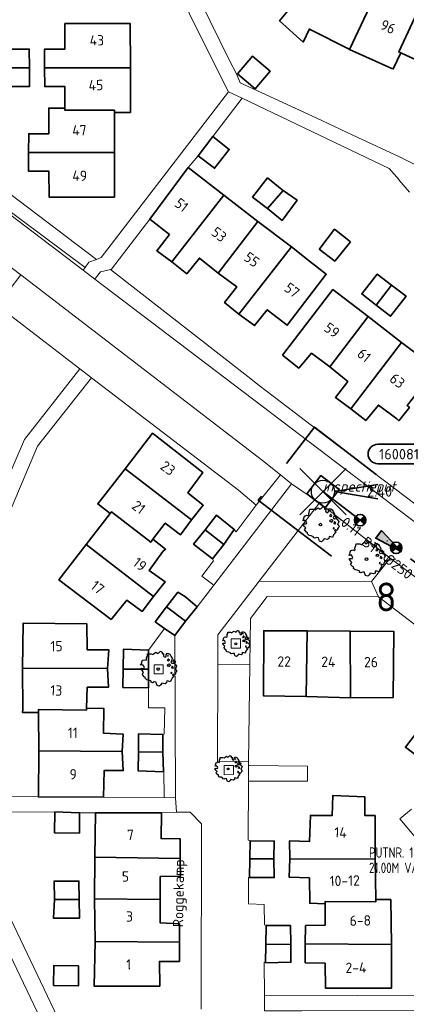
# Model space of a CAD drawing. Header units: metres. Extents: x 152391 to 157968, y 462336 to 467280.
# Tile 370 of 656: x 153944 to 153994, y 466126 to 466255. Entities that reach past the tile are written whole.
import ezdxf
from ezdxf.enums import TextEntityAlignment as Align

# ---------------------------------------------------------------- set-up
doc = ezdxf.new("R2010")
doc.units = ezdxf.units.M
doc.header["$LTSCALE"] = 0.75
doc.header["$PDMODE"] = 3
doc.header["$PDSIZE"] = 3
doc.linetypes.add('RI-VWA_BETON', pattern=[19, 9, -5, 0, -5])
doc.layers.get('0').update_dxf_attribs({"lineweight": 25})
doc.layers.get('defpoints').update_dxf_attribs({"lineweight": 25})
for name, color, linetype, lineweight in [('B-GV-GR-BOOM-S', 252, 'Continuous', 25), ('B-WE-GR-BEPLANTING_CULTUUR_HEESTERS-GV', 251, 'Continuous', 18), ('B-WE-GR-GROENVOORZIENING-GV', 251, 'Continuous', 18), ('B-WE-OG-BEBOUWING-GV', 6, 'Continuous', 35), ('B-WE-OG-BEBOUWING-T18', 1, 'Continuous', 18), ('B-WE-OG-TOPOGRAFIE-T18', 1, 'Continuous', 18), ('B-WE-VH-VERHARDING_BETONSTRAATSTEEN-GV', 251, 'Continuous', 18), ('B-WE-VH-VERHARDING_TEGEL-GV', 251, 'Continuous', 18), ('N-OI-RI-BIJZONDERDERHEDEN-T18', 134, 'Continuous', 18), ('N-OI-RI-T50', 130, 'Continuous', 50), ('N-OI-RI-VWA_PUTNUMMER-S @ 0.75', 36, 'Continuous', 35), ('N-OI-RI-VWA_RIOOLPUT_INSPECTIEPUT-S', 36, 'Continuous', 35), ('N-OI-RI-VWA_STROOMRICHTING-S @ 0.75', 36, 'Continuous', 35), ('N-OI-RI-VWA_TRANSPORTLEIDING_BETON_250-G', 36, 'RI-VWA_BETON', 35), ('N-RO-KG-GRENS_WERK-G', 7, 'XX-WERKGRENS', 35)]:
    doc.layers.add(name, color=color, linetype=linetype, lineweight=lineweight)
doc.layers.add('inspectieput', color=7, linetype='Continuous', plot=False)
doc.layers.add('N-OI-RI-VRIJVERVAL_HULPSTUK-S', color=210, linetype='Continuous', lineweight=35, plot=False)
doc.styles.add('NLCS-ISO', font='isocpeur.ttf')
doc.styles.add('NLCS-ISO-M750-T18', font='NLCS-ISO.ttf', dxfattribs={"height": 1.35})
doc.styles.add('NLCS-ISO-M750-T18_CURSIEF', font='NLCS-ISO.ttf', dxfattribs={"oblique": 15, "height": 1.35})
doc.styles.add('NLCS-ISO-M750-T50', font='NLCS-ISO.ttf', dxfattribs={"height": 3.75})
doc.linetypes.add('XX-WERKGRENS', pattern='A,0,[137,NLCS.SHX,S=0.1,R=0,X=-1.1,Y=-1.35],-6', length=6)

# ---------------------------------------------------------------- blocks, each defined once
blk = doc.blocks.new('B-SRI-PUT_VWA-SO')
at = {"flags": 128}
blk.add_lwpolyline([(-2, 2), (2, 2), (2, -2), (-2, -2)], close=True, dxfattribs=at)
at = {"lineweight": -3, "flags": 128}
blk.add_lwpolyline([(2, -2), (2, 2), (-2, 2), (-2, -2)], close=True, dxfattribs=at)
at = {"lineweight": -3}
blk.add_circle((0, 0), 2, dxfattribs=at)
blk = doc.blocks.new('*U363')
for q in [(9.5, 1.25), (9.5, -1.25)]:
    blk.add_line((2, 0), q)
blk.add_lwpolyline([(16.67, 8.22), (9.51, 8.22, 1), (9.51, 4.84), (16.67, 4.84, 1)], format="xyb", close=True)
at = {"ltscale": 0.1, "style": 'NLCS-ISO'}
blk.add_attdef('PUTNR', text='', height=1.8, dxfattribs=at).set_placement((13.19, 6.5), align=Align.MIDDLE_CENTER)
blk.add_attdef('PUTHGT', text='', height=1.8, rotation=360, dxfattribs=at).set_placement((7.65, 0.03), align=Align.MIDDLE_LEFT)
blk = doc.blocks.new('*U227')
at = {"ltscale": 0.1}
blk.add_hatch(color=256, dxfattribs=at).paths.add_polyline_path([(2.5, 0), (-2.5, -0.83), (-2.5, 0.83)])
at = {"ltscale": 0.1, "flags": 128}
blk.add_lwpolyline([(2.5, 0), (-2.5, -0.83), (-2.5, 0.83)], close=True, dxfattribs=at)
at = {"ltscale": 0.1, "style": 'NLCS-ISO'}
for tag, p in [('BOBL', (-5.33, -3.24)), ('MAT', (-1, -3.74))]:
    blk.add_attdef(tag, text='', height=1.8, dxfattribs=at).set_placement(p, align=Align.BOTTOM_RIGHT)
for tag, p in [('DIA', (1, -3.74)), ('BOBR', (6.95, -3.24))]:
    blk.add_attdef(tag, text='', height=1.8, dxfattribs=at).set_placement(p, align=Align.BOTTOM_LEFT)
at = {"layer": 'defpoints', "ltscale": 0.1, "style": 'NLCS-ISO', "flags": 1}
blk.add_attdef('JVA', text='', height=1.8, dxfattribs=at).set_placement((0, -1), align=Align.TOP_CENTER)
blk = doc.blocks.new('SRI-HULP')
h = blk.add_hatch(color=256)
h.dxf.hatch_style = 1
h.paths.add_polyline_path([(-0.71, 0.71, 0.198912), (-1, 0, 0.198912), (-0.71, -0.71), (0, 0)])
h = blk.add_hatch(color=256)
h.dxf.hatch_style = 1
h.paths.add_polyline_path([(1, 0, 0.198912), (0.71, 0.71), (0, 0), (0.71, -0.71, 0.198912)])
for p, q in [((-0.71, 0.71), (0.71, -0.71)), ((-0.71, -0.71), (0.71, 0.71))]:
    blk.add_line(p, q)
blk.add_circle((0, 0), 1)
blk = doc.blocks.new('ACMAP_ANN_TEMPLATE_type knoop')
at = {"layer": 'defpoints', "style": 'NLCS-ISO-M750-T18_CURSIEF', "oblique": 15}
blk.add_attdef('type_knoop', (0, 0), '', height=1.35, dxfattribs=at)
blk = doc.blocks.new('SGR-BOOM_21_30')
at = {"linetype": 'Continuous'}
for p, q in [((-1.11, 1.19), (-1.05, 1.33)), ((-1.05, 1.33), (-1.02, 1.5)), ((-1.02, 1.5), (-0.67, 1.5)), ((-0.67, 1.5), (-0.52, 1.43)), ((-0.52, 1.43), (-0.47, 1.45)), ((-0.47, 1.45), (-0.37, 1.55)), ((-0.37, 1.55), (-0.23, 1.65)), ((-0.23, 1.65), (-0.13, 1.58)), ((-0.13, 1.58), (-0.06, 1.52)), ((-0.06, 1.52), (0.07, 1.58)), ((0.07, 1.58), (0.2, 1.71)), ((0.2, 1.71), (0.26, 1.73)), ((0.26, 1.73), (0.33, 1.7)), ((0.33, 1.7), (0.39, 1.65)), ((0.4, 1.53), (0.38, 1.5)), ((0.38, 1.5), (0.53, 1.52)), ((0.39, 1.65), (0.4, 1.53)), ((0.54, 1.48), (0.51, 1.29)), ((0.51, 1.29), (0.57, 1.24)), ((0.53, 1.52), (0.54, 1.48)), ((0.75, 1.2), (0.8, 1.29)), ((0.79, 1.4), (0.89, 1.56)), ((0.8, 1.29), (0.79, 1.4)), ((0.89, 1.56), (1.02, 1.53)), ((0.97, 1.37), (0.93, 1.33)), ((0.93, 1.33), (0.95, 1.25)), ((0.96, 1.27), (0.97, 1.37)), ((1.02, 1.53), (1.16, 1.45)), ((1.16, 1.45), (1.25, 1.27)), ((-1.7, 0.37), (-1.66, 0.48)), ((-1.49, 0.41), (-1.7, 0.37)), ((-1.68, -0.03), (-1.67, 0.09)), ((-1.67, 0.09), (-1.39, 0.07)), ((-1.66, 0.48), (-1.6, 0.53)), ((-1.63, 0.58), (-1.53, 0.87)), ((-1.6, 0.53), (-1.63, 0.58)), ((-1.53, 0.87), (-1.46, 0.86)), ((-1.42, 0.33), (-1.49, 0.41)), ((-1.46, 0.86), (-1.34, 0.91)), ((-1.33, 0.18), (-1.42, 0.33)), ((-1.39, 0.07), (-1.33, 0.18)), ((-1.34, 0.91), (-1.18, 0.86)), ((-1.18, 0.86), (-1.12, 0.92)), ((-1.13, 1.09), (-1.11, 1.19)), ((-1.12, 0.92), (-1.13, 1.09)), ((0.57, 1.24), (0.69, 1.15)), ((0.69, 1.15), (0.75, 1.2)), ((0.94, 0.91), (0.89, 0.87)), ((0.89, 0.87), (0.93, 0.83)), ((0.93, 0.41), (0.89, 0.33)), ((0.89, 0.33), (1.03, 0.32)), ((0.93, 0.83), (0.98, 0.84)), ((1.05, 0.46), (0.93, 0.41)), ((0.97, 0.97), (0.94, 0.91)), ((0.95, 1.25), (0.96, 1.24)), ((1.03, 0.97), (0.97, 0.97)), ((0.98, 0.84), (1.03, 0.78)), ((1.08, 0.94), (1.03, 0.97)), ((1.03, 0.78), (1.08, 0.84)), ((1.03, 0.32), (1.11, 0.25)), ((1.11, 0.46), (1.05, 0.46)), ((1.12, 0.87), (1.08, 0.94)), ((1.08, 0.84), (1.12, 0.87)), ((1.22, 0.4), (1.11, 0.46)), ((1.11, 0.25), (1.2, 0.37)), ((1.2, 0.37), (1.24, 0.41)), ((1.32, 0.79), (1.23, 0.69)), ((1.23, 0.69), (1.27, 0.63)), ((1.25, 1.27), (1.38, 1.06)), ((1.27, 0.63), (1.38, 0.56)), ((1.34, 0.18), (1.31, 0.1)), ((1.43, 0.05), (1.31, 0.1)), ((1.38, 1.06), (1.32, 0.79)), ((1.36, 0.3), (1.34, 0.23)), ((1.34, 0.23), (1.34, 0.18)), ((1.43, 0.23), (1.36, 0.3)), ((1.38, 0.56), (1.44, 0.6)), ((1.47, 0.2), (1.43, 0.23)), ((1.43, 0.05), (1.51, 0.14)), ((1.47, 0.86), (1.44, 0.81)), ((1.44, 0.81), (1.46, 0.74)), ((1.44, 0.6), (1.57, 0.56)), ((1.46, 0.74), (1.53, 0.69)), ((1.54, 0.86), (1.47, 0.86)), ((1.51, 0.14), (1.47, 0.2)), ((1.53, 0.73), (1.64, 0.68)), ((1.53, 0.69), (1.54, 0.73)), ((1.62, 0.76), (1.54, 0.86)), ((1.57, 0.56), (1.64, 0.51)), ((1.73, 0.71), (1.62, 0.76)), ((1.64, 0.68), (1.73, 0.71)), ((1.64, 0.51), (1.81, 0.32)), ((1.72, 0.1), (1.67, 0.04)), ((1.67, 0.04), (1.76, -0.09)), ((1.81, 0.32), (1.72, 0.1)), ((-1.54, -0.18), (-1.68, -0.03)), ((-1.55, -0.51), (-1.49, -0.42)), ((-1.35, -0.75), (-1.55, -0.51)), ((-1.44, -0.32), (-1.54, -0.18)), ((-1.49, -0.42), (-1.44, -0.32)), ((-1.25, -0.78), (-1.35, -0.75)), ((-1.27, -0.9), (-1.25, -0.78)), ((-1.11, -1.05), (-1.27, -0.9)), ((-0.91, -1.08), (-1.11, -1.05)), ((-0.67, -1.18), (-0.91, -1.08)), ((-0.68, -1.29), (-0.67, -1.18)), ((-0.4, -1.26), (-0.55, -1.33)), ((-0.19, -1.28), (-0.4, -1.26)), ((-0.16, -1.43), (-0.19, -1.28)), ((0.84, -1.16), (0.83, -1.36)), ((1.03, -1.18), (0.84, -1.16)), ((1.18, -1.24), (1.03, -1.18)), ((1.29, -1.01), (1.18, -1.24)), ((1.29, -0.29), (1.24, -0.36)), ((1.24, -0.36), (1.25, -0.42)), ((1.26, -0.42), (1.33, -0.41)), ((1.33, -0.34), (1.29, -0.29)), ((1.36, -0.88), (1.29, -1.01)), ((1.33, -0.41), (1.33, -0.34)), ((1.37, -0.83), (1.36, -0.88)), ((1.48, -0.8), (1.37, -0.83)), ((1.46, -0.47), (1.39, -0.59)), ((1.39, -0.59), (1.43, -0.64)), ((1.43, -0.64), (1.5, -0.7)), ((1.58, -0.59), (1.46, -0.47)), ((1.5, -0.7), (1.48, -0.8)), ((1.66, -0.52), (1.58, -0.59)), ((1.68, -0.42), (1.66, -0.52)), ((1.72, -0.31), (1.68, -0.42)), ((1.84, -0.18), (1.72, -0.31)), ((1.76, -0.09), (1.84, -0.18)), ((-0.55, -1.33), (-0.68, -1.29)), ((-0.13, -1.49), (-0.16, -1.43)), ((-0.1, -1.61), (-0.13, -1.49)), ((0.11, -1.67), (-0.1, -1.61)), ((0.25, -1.52), (0.11, -1.67)), ((0.36, -1.38), (0.25, -1.52)), ((0.68, -1.44), (0.36, -1.38)), ((0.83, -1.36), (0.68, -1.44))]:
    blk.add_line(p, q, dxfattribs=at)
blk.add_circle((0, 0), 0.126, dxfattribs=at)
blk = doc.blocks.new('SGR-BOOM_31_50')
at = {"linetype": 'Continuous'}
for p, q in [((-1.51, 1.45), (-1.48, 1.58)), ((-1.49, 1.23), (-1.51, 1.45)), ((-1.48, 1.58), (-1.4, 1.78)), ((-1.4, 1.78), (-1.36, 2)), ((-1.36, 2), (-0.89, 2)), ((-0.89, 2), (-0.69, 1.91)), ((-0.69, 1.91), (-0.63, 1.93)), ((-0.63, 1.93), (-0.49, 2.06)), ((-0.49, 2.06), (-0.3, 2.2)), ((-0.3, 2.2), (-0.18, 2.11)), ((-0.18, 2.11), (-0.08, 2.02)), ((-0.08, 2.02), (0.09, 2.11)), ((0.09, 2.11), (0.27, 2.28)), ((0.27, 2.28), (0.35, 2.31)), ((0.35, 2.31), (0.44, 2.26)), ((0.44, 2.26), (0.52, 2.2)), ((0.54, 2.04), (0.51, 2)), ((0.51, 2), (0.71, 2.02)), ((0.52, 2.2), (0.54, 2.04)), ((0.72, 1.98), (0.68, 1.71)), ((0.68, 1.71), (0.75, 1.65)), ((0.71, 2.02), (0.72, 1.98)), ((0.75, 1.65), (0.92, 1.54)), ((0.92, 1.54), (1, 1.6)), ((1, 1.6), (1.06, 1.71)), ((1.05, 1.87), (1.19, 2.09)), ((1.06, 1.71), (1.05, 1.87)), ((1.19, 2.09), (1.36, 2.04)), ((1.3, 1.82), (1.23, 1.78)), ((1.23, 1.78), (1.27, 1.67)), ((1.3, 1.3), (1.25, 1.21)), ((1.27, 1.67), (1.28, 1.65)), ((1.28, 1.69), (1.3, 1.82)), ((1.37, 1.3), (1.3, 1.3)), ((1.36, 2.04), (1.54, 1.93)), ((1.44, 1.25), (1.37, 1.3)), ((1.54, 1.93), (1.67, 1.69)), ((1.67, 1.69), (1.84, 1.41)), ((1.84, 1.41), (1.76, 1.06)), ((-2.27, 0.49), (-2.21, 0.64)), ((-1.99, 0.55), (-2.27, 0.49)), ((-2.24, -0.04), (-2.22, 0.11)), ((-2.22, 0.11), (-1.85, 0.09)), ((-2.21, 0.64), (-2.13, 0.71)), ((-2.18, 0.77), (-2.04, 1.17)), ((-2.13, 0.71), (-2.18, 0.77)), ((-2.04, 1.17), (-1.94, 1.14)), ((-1.9, 0.44), (-1.99, 0.55)), ((-1.94, 1.14), (-1.79, 1.21)), ((-1.77, 0.25), (-1.9, 0.44)), ((-1.85, 0.09), (-1.77, 0.25)), ((-1.79, 1.21), (-1.57, 1.14)), ((-1.57, 1.14), (-1.49, 1.23)), ((1.25, 1.21), (1.19, 1.17)), ((1.19, 1.17), (1.23, 1.1)), ((1.23, 0.55), (1.19, 0.44)), ((1.19, 0.44), (1.37, 0.42)), ((1.23, 1.1), (1.31, 1.12)), ((1.4, 0.62), (1.23, 0.55)), ((1.31, 1.12), (1.37, 1.03)), ((1.37, 1.03), (1.44, 1.12)), ((1.37, 0.42), (1.48, 0.33)), ((1.48, 0.62), (1.4, 0.62)), ((1.5, 1.17), (1.44, 1.25)), ((1.44, 1.12), (1.5, 1.17)), ((1.62, 0.53), (1.48, 0.62)), ((1.48, 0.33), (1.61, 0.49)), ((1.61, 0.49), (1.65, 0.55)), ((1.76, 1.06), (1.64, 0.93)), ((1.64, 0.93), (1.7, 0.84)), ((1.7, 0.84), (1.84, 0.75)), ((1.79, 0.25), (1.75, 0.14)), ((1.91, 0.07), (1.75, 0.14)), ((1.81, 0.4), (1.79, 0.31)), ((1.79, 0.31), (1.79, 0.25)), ((1.9, 0.31), (1.81, 0.4)), ((1.84, 0.75), (1.92, 0.79)), ((1.96, 0.27), (1.9, 0.31)), ((1.91, 0.07), (2.01, 0.18)), ((1.96, 1.14), (1.92, 1.08)), ((1.92, 1.08), (1.95, 0.99)), ((1.92, 0.79), (2.09, 0.75)), ((1.95, 0.99), (2.04, 0.93)), ((2.06, 1.14), (1.96, 1.14)), ((2.01, 0.18), (1.96, 0.27)), ((2.04, 0.97), (2.18, 0.9)), ((2.04, 0.93), (2.06, 0.97)), ((2.16, 1.01), (2.06, 1.14)), ((2.09, 0.75), (2.18, 0.68)), ((2.3, 0.95), (2.16, 1.01)), ((2.18, 0.9), (2.3, 0.95)), ((2.18, 0.68), (2.41, 0.42)), ((2.29, 0.14), (2.23, 0.05)), ((2.23, 0.05), (2.35, -0.13)), ((2.41, 0.42), (2.29, 0.14)), ((-2.05, -0.24), (-2.24, -0.04)), ((-2.07, -0.67), (-1.99, -0.56)), ((-1.8, -1), (-2.07, -0.67)), ((-1.91, -0.43), (-2.05, -0.24)), ((-1.99, -0.56), (-1.91, -0.43)), ((-1.67, -1.05), (-1.8, -1)), ((-1.7, -1.2), (-1.67, -1.05)), ((-1.48, -1.4), (-1.7, -1.2)), ((1.72, -0.39), (1.65, -0.48)), ((1.65, -0.48), (1.67, -0.56)), ((1.68, -0.56), (1.78, -0.54)), ((1.78, -0.45), (1.72, -0.39)), ((1.81, -1.18), (1.72, -1.35)), ((1.78, -0.54), (1.78, -0.45)), ((1.82, -1.11), (1.81, -1.18)), ((1.98, -1.07), (1.82, -1.11)), ((1.95, -0.63), (1.85, -0.78)), ((1.85, -0.78), (1.9, -0.85)), ((1.9, -0.85), (1.99, -0.94)), ((2.1, -0.78), (1.95, -0.63)), ((1.99, -0.94), (1.98, -1.07)), ((2.21, -0.7), (2.1, -0.78)), ((2.24, -0.56), (2.21, -0.7)), ((2.29, -0.41), (2.24, -0.56)), ((2.46, -0.24), (2.29, -0.41)), ((2.35, -0.13), (2.46, -0.24)), ((-1.22, -1.44), (-1.48, -1.4)), ((-0.89, -1.57), (-1.22, -1.44)), ((-0.91, -1.72), (-0.89, -1.57)), ((-0.73, -1.77), (-0.91, -1.72)), ((-0.53, -1.68), (-0.73, -1.77)), ((-0.25, -1.7), (-0.53, -1.68)), ((-0.21, -1.9), (-0.25, -1.7)), ((-0.18, -1.99), (-0.21, -1.9)), ((-0.13, -2.14), (-0.18, -1.99)), ((0.15, -2.23), (-0.13, -2.14)), ((0.34, -2.03), (0.15, -2.23)), ((0.47, -1.83), (0.34, -2.03)), ((0.91, -1.92), (0.47, -1.83)), ((1.11, -1.81), (0.91, -1.92)), ((1.13, -1.55), (1.11, -1.81)), ((1.37, -1.57), (1.13, -1.55)), ((1.58, -1.66), (1.37, -1.57)), ((1.72, -1.35), (1.58, -1.66))]:
    blk.add_line(p, q, dxfattribs=at)
blk.add_circle((0, 0), 0.169, dxfattribs=at)

msp = doc.modelspace()

# ---------------------------------------------------------------- linework, layer by layer
at = {"layer": 'B-WE-GR-BEPLANTING_CULTUUR_HEESTERS-GV'}
msp.add_lwpolyline([(153975.15, 466181.53), (153989.72, 466181.49), (153992.17, 466184.53), (153982.98, 466191.74)], close=True, dxfattribs=at)
at = {"layer": 'B-WE-GR-GROENVOORZIENING-GV'}
for points in [[(153938.68, 466234.03), (153938.63, 466232.69), (153952.5, 466222.35), (153953.01, 466223.05), (153954.01, 466223.42), (153939.97, 466234.01)], [(153953.77, 466220.84), (153997.27, 466187.79), (153998.39, 466189.3), (153984.12, 466200.17), (153979.69, 466203.55), (153975.14, 466207.01), (153973.65, 466208.16), (153955.79, 466222.11), (153954.51, 466221.8), (153953.86, 466220.95)], [(153971.5, 466172.83), (153972.7, 466172.83), (153972.69, 466174.03), (153971.49, 466174.03)], [(153961.48, 466169.47), (153962.67, 466169.47), (153962.67, 466170.67), (153961.47, 466170.67)], [(153970.59, 466156.36), (153971.79, 466156.37), (153971.78, 466157.57), (153970.58, 466157.56)]]:
    msp.add_lwpolyline(points, close=True, dxfattribs=at)
at = {"layer": 'B-WE-OG-BEBOUWING-GV'}
for points in [[(153986.86, 466250.73), (153992.5, 466262.71), (153989.71, 466264.02), (153988.72, 466262.02), (153989.02, 466260.97), (153988.43, 466259.82), (153984.77, 466261.45), (153984.32, 466262), (153982.19, 466259.46), (153980.5, 466257.39), (153980.32, 466257.17), (153980.17, 466257.36), (153977.8, 466254.47), (153980.85, 466251.7), (153981.66, 466253.41), (153981.77, 466253.35), (153986.82, 466250.75)], [(153992.5, 466262.71), (153986.86, 466250.73), (153992.37, 466248.24), (153992.57, 466248.19), (153993.56, 466250.29), (153993.28, 466250.42), (153995.99, 466256.19), (153995.64, 466256.35), (153992.54, 466257.78), (153993.13, 466258.99), (153994.08, 466259.49), (153995.07, 466261.49)], [(154001.62, 466261.22), (154000.63, 466259.22), (154001.08, 466258.17), (154000.39, 466256.87), (154000, 466257.06), (153996.68, 466258.65), (153995.64, 466256.35), (153995.99, 466256.19), (153993.28, 466250.42), (153993.56, 466250.29), (153998.71, 466247.91), (154000, 466250.67), (154004.35, 466259.95), (154004.25, 466259.99)], [(153958.39, 466248.32), (153958.38, 466254.11), (153949.89, 466254.11), (153949.89, 466250.79), (153947.25, 466250.79), (153947.25, 466248.32)], [(153945.26, 466248.34), (153945.25, 466250.79), (153942.06, 466250.78), (153942.06, 466248.34)], [(153972.33, 466247.58), (153974.6, 466245.62), (153976.56, 466247.9), (153974.29, 466249.86)], [(153942.06, 466245.9), (153945.26, 466245.9), (153945.26, 466248.34), (153942.06, 466248.34)], [(153947.25, 466248.32), (153947.26, 466245.9), (153949.89, 466245.9), (153949.89, 466243.11), (153949.89, 466242.82), (153956.32, 466242.82), (153956.32, 466242.55), (153958.39, 466242.55), (153958.39, 466248.32)], [(153956.32, 466237.32), (153956.32, 466242.55), (153956.32, 466242.82), (153949.89, 466242.82), (153949.89, 466243.11), (153947.78, 466243.11), (153947.79, 466239.77), (153945.18, 466239.77), (153945.17, 466237.32)], [(153967.21, 466236.87), (153969.35, 466235.27), (153971.24, 466237.72), (153969.1, 466239.42)], [(153956.32, 466231.53), (153956.32, 466237.32), (153945.17, 466237.32), (153945.17, 466234.89), (153947.81, 466234.89), (153947.82, 466231.53)], [(153965.91, 466235.37), (153960.93, 466228.64), (153963.48, 466226.64), (153961.83, 466224.54), (153963.78, 466223.09), (153970.55, 466231.78)], [(153978.24, 466232.39), (153978.12, 466232.47), (153976.23, 466234.02), (153974.29, 466231.53), (153976.23, 466230.03)], [(153978.24, 466232.39), (153976.23, 466230.03), (153978.12, 466228.48), (153980.07, 466231.12)], [(153969.81, 466221.64), (153974.98, 466228.33), (153970.55, 466231.78), (153963.78, 466223.09), (153965.72, 466221.54), (153967.36, 466223.59)], [(153974.98, 466228.33), (153969.81, 466221.64), (153972.25, 466219.84), (153970.65, 466217.8), (153972.5, 466216.3), (153979.32, 466225.03)], [(153986.99, 466225.68), (153984.95, 466227.33), (153983.01, 466224.83), (153982.95, 466224.76), (153984.97, 466223.19), (153985, 466223.23)], [(153972.5, 466216.3), (153974.54, 466214.8), (153976.19, 466216.85), (153978.78, 466214.85), (153983.86, 466221.48), (153981.67, 466223.2), (153979.32, 466225.03)], [(153992.36, 466220.07), (153990.49, 466221.51), (153988.48, 466218.92), (153990.35, 466217.47)], [(153978.18, 466210.96), (153980.28, 466209.26), (153981.92, 466211.2), (153984.31, 466209.45), (153989.29, 466215.97), (153984.72, 466219.48)], [(153990.35, 466217.47), (153992.22, 466216.02), (153994.23, 466218.62), (153992.36, 466220.07)], [(153984.31, 466209.45), (153986.65, 466207.51), (153985.06, 466205.46), (153987.05, 466203.96), (153993.66, 466212.62), (153989.29, 466215.97)], [(153987.05, 466203.96), (153989, 466202.46), (153990.64, 466204.46), (153993.04, 466202.66), (153993.28, 466202.41), (153994.68, 466204.16), (153994.39, 466204.39), (153998.15, 466209.18), (153997.79, 466209.46), (153993.66, 466212.62)], [(153966.32, 466189.53), (153967.87, 466191.43), (153965.88, 466193.03), (153967.83, 466195.67), (153961.25, 466200.78), (153957.7, 466196.14)], [(153955.75, 466190.35), (153955.92, 466190.56), (153961.04, 466186.61), (153961.33, 466186.99), (153962.93, 466189.09), (153964.92, 466187.59), (153966.32, 466189.53), (153957.7, 466196.14), (153954.16, 466191.6)], [(153952.66, 466186.31), (153961.42, 466179.55), (153962.92, 466181.45), (153960.83, 466182.95), (153962.63, 466185.39), (153962.98, 466185.69), (153961.33, 466186.99), (153961.04, 466186.61), (153955.92, 466190.56), (153955.75, 466190.35)], [(153968.12, 466188.23), (153970.56, 466186.33), (153971.9, 466188.28), (153969.61, 466190.13)], [(153970.56, 466186.33), (153968.12, 466188.23), (153966.62, 466186.34), (153969.06, 466184.43)], [(153961.42, 466179.55), (153952.66, 466186.31), (153949.11, 466181.72), (153955.89, 466176.57), (153957.93, 466179.06), (153959.93, 466177.61)], [(153967.06, 466178.2), (153965.61, 466179.46), (153965.56, 466179.5), (153964.57, 466180.1), (153963.07, 466178.2), (153965.56, 466176.35)], [(153964.16, 466174.46), (153965.56, 466176.35), (153963.07, 466178.2), (153961.62, 466176.26), (153962.82, 466175.36)], [(153944.36, 466170.24), (153955.43, 466170.17), (153955.58, 466172.62), (153952.79, 466172.62), (153952.75, 466175.97), (153944.47, 466176.08)], [(153981.36, 466175.08), (153975.73, 466175.09), (153975.72, 466166.6), (153981.26, 466166.54)], [(153986.99, 466166.38), (153986.95, 466175.02), (153981.36, 466175.08), (153981.26, 466166.54)], [(153986.99, 466166.38), (153992.57, 466166.42), (153992.63, 466175.01), (153986.95, 466175.02)], [(153957.45, 466170.09), (153960.77, 466170.09), (153960.77, 466172.56), (153957.48, 466172.67)], [(153944.36, 466170.24), (153944.41, 466164.85), (153944.36, 466164.45), (153946.45, 466164.45), (153946.45, 466164.83), (153952.67, 466164.76), (153952.68, 466165.03), (153952.79, 466167.73), (153955.53, 466167.73), (153955.43, 466170.17)], [(153957.45, 466170.09), (153957.42, 466167.72), (153960.76, 466167.67), (153960.77, 466170.09)], [(153998.74, 466156.42), (154000, 466158.09), (154006.14, 466166.25), (154004.24, 466167.7), (154001.95, 466164.76), (154000, 466166.2), (153999.3, 466166.71), (153994.16, 466159.93)], [(153957.31, 466159.39), (153957.47, 466161.63), (153954.92, 466161.74), (153954.93, 466164.98), (153952.68, 466165.03), (153952.67, 466164.76), (153946.45, 466164.83), (153946.45, 466164.45), (153946.49, 466159.45)], [(153959.43, 466159.35), (153962.6, 466159.28), (153962.6, 466161.57), (153959.46, 466161.68)], [(153946.49, 466159.45), (153946.44, 466153.46), (153954.92, 466153.45), (153954.97, 466156.89), (153957.46, 466156.89), (153957.31, 466159.39)], [(153959.43, 466159.35), (153959.41, 466156.84), (153962.7, 466156.73), (153962.6, 466159.28)], [(153990.21, 466145.35), (153990.21, 466151.04), (153988.87, 466151.05), (153988.87, 466153.49), (153984.73, 466153.65), (153984.63, 466151.05), (153981.79, 466151.06), (153981.68, 466147.66), (153979.09, 466147.77), (153979.14, 466145.42)], [(153951.77, 466151.4), (153948.58, 466151.51), (153948.53, 466148.81), (153951.77, 466148.76)], [(153953.86, 466151.4), (153953.76, 466145.61), (153964.88, 466145.44), (153964.88, 466147.99), (153962.39, 466148.04), (153962.44, 466151.39)], [(153973.95, 466147.77), (153973.93, 466145.4), (153977.04, 466145.42), (153977.1, 466147.72)], [(153953.75, 466140.22), (153962.28, 466140.1), (153962.28, 466143.1), (153964.92, 466143.14), (153964.88, 466145.44), (153953.76, 466145.61)], [(153973.9, 466142.98), (153977.09, 466142.97), (153977.04, 466145.42), (153973.93, 466145.4)], [(153983.72, 466139.57), (153983.72, 466139.86), (153990.3, 466139.82), (153990.3, 466140.11), (153990.21, 466145.35), (153979.14, 466145.42), (153979.04, 466143.02), (153981.68, 466142.92), (153981.72, 466139.62)], [(153951.73, 466140.1), (153951.71, 466142.52), (153948.47, 466142.52), (153948.52, 466140.12)], [(153951.73, 466140.1), (153948.52, 466140.12), (153948.42, 466137.68), (153951.76, 466137.67)], [(153962.28, 466140.1), (153953.75, 466140.22), (153953.8, 466134.67), (153964.77, 466134.56), (153964.77, 466136.95), (153962.28, 466137.06)], [(153981.12, 466134.33), (153992.34, 466134.26), (153992.24, 466140.1), (153990.3, 466140.11), (153990.3, 466139.82), (153983.72, 466139.86), (153983.72, 466139.57), (153983.71, 466136.77), (153981.17, 466136.73)], [(153976.04, 466136.73), (153976.01, 466134.28), (153979.25, 466134.3), (153979.23, 466136.73)], [(153964.77, 466134.56), (153953.8, 466134.67), (153953.69, 466128.83), (153962.22, 466128.82), (153962.17, 466132.06), (153964.76, 466132.06)], [(153979.25, 466134.3), (153976.01, 466134.28), (153975.98, 466131.89), (153979.27, 466131.94)], [(153981.12, 466134.33), (153981.12, 466131.88), (153983.71, 466131.83), (153983.76, 466128.58), (153992.33, 466128.57), (153992.34, 466134.26)], [(153951.65, 466131.48), (153948.46, 466131.53), (153948.41, 466128.94), (153951.65, 466128.88)]]:
    msp.add_lwpolyline(points, close=True, dxfattribs=at)
at = {"layer": 'B-WE-VH-VERHARDING_BETONSTRAATSTEEN-GV'}
for points in [[(153997.27, 466187.79), (153953.77, 466220.84), (153952.24, 466222), (153938.31, 466232.58)], [(153938.69, 466225.53), (153944.17, 466221.42), (153975.55, 466197.26), (153977.9, 466195.36), (153979.34, 466194.21), (153982.98, 466191.74), (153992.17, 466184.53), (154005.19, 466174.72)], [(153975.83, 466125.62), (153975.82, 466127.65), (153975.79, 466131.97), (153975.98, 466131.89), (153976.01, 466134.28), (153976.04, 466136.73), (153975.82, 466136.82), (153975.78, 466139.46), (153973.73, 466139.53), (153973.73, 466142.98), (153973.9, 466142.98), (153973.93, 466145.4), (153973.95, 466147.77), (153973.71, 466147.83), (153973.75, 466155.52), (153973.76, 466157.57), (153973.77, 466158.03), (153969.73, 466158.09), (153969.77, 466170.73), (153969.78, 466174.54), (153975.15, 466181.53), (153982.98, 466191.74), (153979.34, 466194.21), (153969.23, 466181.03), (153967.06, 466178.2), (153965.56, 466176.35), (153964.16, 466174.46), (153964.24, 466153.33), (153964.39, 466151.48), (153966.18, 466151.48), (153967.62, 466149.98), (153967.6, 466125.86)]]:
    msp.add_lwpolyline(points, dxfattribs=at)
for points in [[(153974.73, 466191.43), (153977.9, 466195.36), (153975.55, 466197.26), (153944.17, 466221.42), (153941.08, 466217.43), (153951.84, 466209.18), (153953.35, 466208.02), (153972.46, 466193.37)], [(153977.9, 466195.36), (153974.73, 466191.43), (153972.13, 466187.97), (153971.9, 466188.28), (153970.56, 466186.33), (153969.06, 466184.43), (153969.19, 466184.17), (153967.7, 466182.21), (153969.23, 466181.03), (153979.34, 466194.21)], [(153992.17, 466184.53), (153989.72, 466181.49), (153990.65, 466179.51), (154000, 466172.34), (154002.11, 466170.72), (154004.46, 466173.96), (154005.19, 466174.72)], [(153975.15, 466181.53), (153969.78, 466174.54), (153969.77, 466170.73), (153973.94, 466170.68), (153974.03, 466176.67), (153976.18, 466179.55), (153990.65, 466179.51), (153989.72, 466181.49)], [(153962.7, 466156.73), (153962.75, 466156.83), (153962.79, 466153.38), (153964.24, 466153.33), (153964.16, 466174.46), (153962.82, 466175.36), (153960.77, 466172.56), (153960.77, 466170.09), (153960.76, 466167.67), (153960.76, 466165.07), (153962.86, 466165.07), (153962.8, 466161.62), (153962.6, 466161.57), (153962.6, 466159.28)], [(153971.5, 466172.83), (153971.49, 466174.03), (153972.69, 466174.03), (153972.7, 466172.83)], [(153961.48, 466169.47), (153961.47, 466170.67), (153962.67, 466170.67), (153962.67, 466169.47)], [(153973.94, 466170.68), (153969.77, 466170.73), (153969.73, 466158.09), (153973.77, 466158.03)], [(153970.59, 466156.36), (153970.58, 466157.56), (153971.78, 466157.57), (153971.79, 466156.37)], [(153973.75, 466155.52), (153973.83, 466155.52), (153981.43, 466155.53), (153981.43, 466157.48), (153973.88, 466157.57), (153973.76, 466157.57)]]:
    msp.add_lwpolyline(points, close=True, dxfattribs=at)
at = {"layer": 'B-WE-VH-VERHARDING_TEGEL-GV'}
for points in [[(153997.25, 466234.86), (153993.37, 466236.76), (153987.98, 466239.26), (153982.65, 466241.81), (153972.68, 466246.41), (153972.18, 466247.55), (153971.26, 466249.31), (153958.61, 466275.12)], [(153956.76, 466274.19), (153969.18, 466249.07), (153971.14, 466245.21), (153972.93, 466244.41), (153992.02, 466235.26), (153993.32, 466233.76), (153993.31, 466233.75), (153994.67, 466232.17)], [(153994.94, 466151.85), (153993.41, 466150.63), (154000, 466142.74)]]:
    msp.add_lwpolyline(points, dxfattribs=at)
for points in [[(153952.24, 466222), (153953.77, 466220.84), (153953.86, 466220.95), (153954.51, 466221.8), (153955.79, 466222.11), (153955.95, 466222.15), (153960.93, 466228.64), (153965.91, 466235.37), (153967.21, 466236.87), (153969.1, 466239.42), (153972.93, 466244.41), (153971.14, 466245.21), (153954.61, 466223.65), (153954.01, 466223.42), (153953.01, 466223.05), (153952.5, 466222.35), (153952.32, 466222.1)], [(153932.14, 466155.43), (153941.13, 466136.42), (153941.9, 466134.7), (153952.81, 466111.76), (153956.91, 466112.61), (153953.88, 466114.27), (153948.92, 466124.79), (153936.19, 466151.5), (153935.43, 466153.59), (153934.03, 466156.19), (153934.62, 466171.47), (153934.63, 466171.48), (153946.31, 466199.1), (153953.35, 466208.02), (153951.84, 466209.18), (153944.61, 466199.99), (153932.63, 466172.18), (153932.59, 466169.83), (153932.54, 466167.33), (153932.28, 466158.03)], [(153948.58, 466151.51), (153951.77, 466151.4), (153953.86, 466151.4), (153962.44, 466151.39), (153964.39, 466151.48), (153964.24, 466153.33), (153962.79, 466153.38), (153954.92, 466153.45), (153946.44, 466153.46), (153935.43, 466153.59), (153936.19, 466151.5)], [(154006.82, 466134.58), (154002.98, 466127.57), (154000, 466127.58), (153975.82, 466127.65), (153975.83, 466125.62), (153980.67, 466125.64), (154000, 466125.68), (154002.52, 466125.62), (154005.94, 466123.74), (154011.67, 466120.52), (154011.23, 466123.14), (154004.63, 466126.84), (154008.48, 466133.4)]]:
    msp.add_lwpolyline(points, close=True, dxfattribs=at)
at = {"layer": 'inspectieput'}
msp.add_point((153983.43, 466193.19), dxfattribs=at)
at = {"layer": 'N-OI-RI-VWA_TRANSPORTLEIDING_BETON_250-G'}
msp.add_line((153983.43, 466193.19), (154000.88, 466179.78), dxfattribs=at)
at = {"layer": 'N-RO-KG-GRENS_WERK-G', "ltscale": 0.5, "flags": 128}
for points in [[(153990.36, 466195.44), (153982.31, 466201.6), (153978.67, 466196.84)], [(153975.42, 466192.6), (153975.02, 466192.07), (153984.55, 466184.78)]]:
    msp.add_lwpolyline(points, dxfattribs=at)

# ---------------------------------------------------------------- block references
at = {"layer": 'B-GV-GR-BOOM-S', "transparency": 33554559}
for name, p in [('SGR-BOOM_31_50', (153983.1, 466188.9)), ('SGR-BOOM_31_50', (153989.1, 466184.4)), ('SGR-BOOM_21_30', (153972.1, 466173.4)), ('SGR-BOOM_31_50', (153962, 466170.1)), ('SGR-BOOM_21_30', (153971.1, 466157.1))]:
    msp.add_blockref(name, p, dxfattribs=at)
at = {"layer": 'defpoints'}
msp.add_blockref('ACMAP_ANN_TEMPLATE_type knoop', (153983.43, 466193.19), dxfattribs=at).add_auto_attribs({'type_knoop': 'inspectieput'})
at = {"layer": 'N-OI-RI-VRIJVERVAL_HULPSTUK-S', "xscale": 0.75, "yscale": 0.75, "zscale": 0.75}
for p in [(153988.27, 466189.47), (153992.94, 466185.88)]:
    msp.add_blockref('SRI-HULP', p, dxfattribs=at)
at = {"layer": 'N-OI-RI-VWA_PUTNUMMER-S @ 0.75', "xscale": 0.75, "yscale": 0.75, "zscale": 0.75}
msp.add_blockref('*U363', (153983.43, 466193.19), dxfattribs=at).add_auto_attribs({'PUTNR': '160081', 'PUTHGT': '2.40'})
at = {"layer": 'N-OI-RI-VWA_RIOOLPUT_INSPECTIEPUT-S', "xscale": 0.75, "yscale": 0.75, "zscale": 0.75, "rotation": 322.4583930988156}
msp.add_blockref('B-SRI-PUT_VWA-SO', (153983.43, 466193.19), dxfattribs=at)
at = {"layer": 'N-OI-RI-VWA_STROOMRICHTING-S @ 0.75', "xscale": 0.75, "yscale": 0.75, "zscale": 0.75, "rotation": 322.4583930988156}
msp.add_blockref('*U227', (153992.15, 466186.48), dxfattribs=at).add_auto_attribs({'MAT': 'BT', 'DIA': '%%c250', 'BOBL': '-0.11', 'BOBR': '-0.20'})

# ---------------------------------------------------------------- texts
at = {"layer": 'B-WE-OG-BEBOUWING-T18', "style": 'NLCS-ISO-M750-T18'}
for s, rotation, p in [('96', 335.2, (153991.89, 466253.68)), ('43', 0.6, (153954.04, 466251.92)), ('45', 1, (153953.92, 466246.1)), ('47', 0.9, (153951.77, 466240.22)), ('49', 359.2, (153951.81, 466234.3)), ('51', 321.8, (153965.05, 466230.49)), ('53', 321.5, (153969.93, 466226.66)), ('55', 323.6, (153974.18, 466223.39)), ('57', 322.4, (153979.41, 466219.41)), ('59', 323.8, (153984.6, 466214.2)), ('61', 320.3, (153988.79, 466210.93)), ('63', 323, (153993.1, 466207.62)), ('23', 323.6, (153963.28, 466196.25)), ('21', 322.6, (153959.48, 466191.16)), ('19', 321.7, (153959.63, 466183.73)), ('17', 320.6, (153954.13, 466180.73)), ('15', 0.8, (153948.79, 466173.09)), ('22', 359.9, (153978.39, 466171.08)), ('24', 359.4, (153984.13, 466171.05)), ('26', 359.9, (153989.68, 466171.01)), ('13', 357.8, (153948.77, 466167.32)), ('11', 359.9, (153950.92, 466161.81)), ('9', 359.1, (153950.96, 466156.41)), ('7', 359.1, (153958.39, 466148.54)), ('14', 358.3, (153985.72, 466148.84)), ('5', 359.9, (153957.76, 466143.11)), ('10-12', 1, (153986.26, 466142.56)), ('3', 359.9, (153958.28, 466137.91)), ('6-8', 0.9, (153988.29, 466137.38)), ('1', 0.8, (153958.18, 466131.65)), ('2-4', 0.8, (153987.72, 466131.24))]:
    msp.add_text(s, height=1.35, rotation=rotation, dxfattribs=at).set_placement(p, align=Align.MIDDLE)
at = {"layer": 'B-WE-OG-TOPOGRAFIE-T18', "style": 'NLCS-ISO-M750-T18'}
msp.add_text('Roggekamp', height=1.35, rotation=89.1, dxfattribs=at).set_placement((153964.86, 466140.92), align=Align.MIDDLE)
at = {"layer": 'N-OI-RI-BIJZONDERDERHEDEN-T18', "style": 'NLCS-ISO-M750-T18_CURSIEF', "width": 0.8}
for s, p in [('PUTNR. 160084 MOEILIJK BEREIKBAAR', (153989.42, 466145.55)), ('21.00M VANUIT DE OPENBARE WEG', (153989.42, 466143.56))]:
    msp.add_text(s, height=1.35, dxfattribs=at).set_placement(p)
at = {"layer": 'N-OI-RI-T50', "style": 'NLCS-ISO-M750-T50'}
msp.add_text('8', height=3.75, dxfattribs=at).set_placement((153990.31, 466177.61))

doc.saveas('drawing.dxf')
